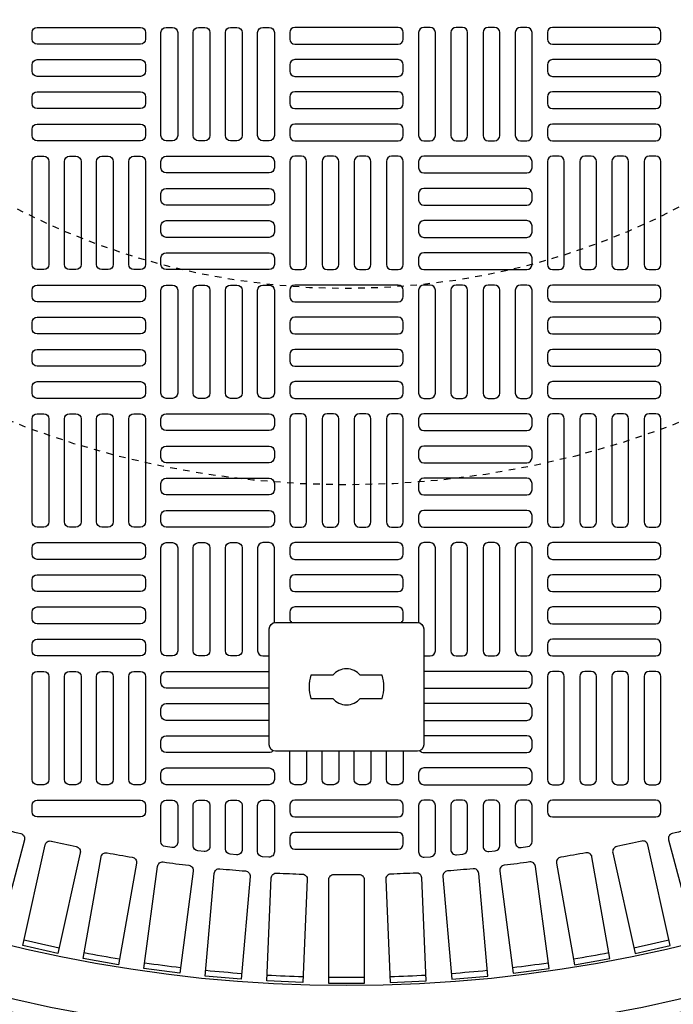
# Model space of a CAD drawing. Extents: x -169 to 6736, y -208 to 3022.
# Tile 598 of 656: x 5957 to 5967, y 1295 to 1310. Entities that reach past the tile are written whole.
import ezdxf

# ---------------------------------------------------------------- set-up
doc = ezdxf.new("R2010")
doc.units = 0
doc.header["$MEASUREMENT"] = 0
doc.linetypes.add('HIDDEN2', pattern=[0.28125, 0.1875, -0.09375])
doc.layers.get('DEFPOINTS').update_dxf_attribs({"linetype": 'CONTINUOUS'})
for name, color, linetype in [('TANK-MANHOLE-COVER-40', 2, 'CONTINUOUS'), ('TANK-MANHOLE-COVER-HATCH-40', 252, 'CONTINUOUS'), ('TANK-SLOPE', 3, 'CONTINUOUS')]:
    doc.layers.add(name, color=color, linetype=linetype)

msp = doc.modelspace()

# ---------------------------------------------------------------- linework, layer by layer
at = {"layer": 'DEFPOINTS', "color": 8, "linetype": 'HIDDEN2', "ltscale": 0.125}
msp.add_circle((5962.39028, 1317.01839), 14, dxfattribs=at)
msp.add_circle((5962.39028, 1317.01839), 14, dxfattribs=at)
at = {"layer": 'DEFPOINTS', "color": 8, "linetype": 'HIDDEN2', "ltscale": 0.5}
msp.add_circle((5962.39028, 1317.01839), 11, dxfattribs=at)
msp.add_circle((5962.39028, 1317.01839), 11, dxfattribs=at)
at = {"layer": 'TANK-MANHOLE-COVER-40', "color": 2, "linetype": 'Continuous', "flags": 128}
for points in [[(5961.30837, 1298.94753, -0.41421356), (5961.20994, 1299.04595), (5961.20994, 1300.8176, -0.41421356), (5961.30837, 1300.91603), (5963.47372, 1300.91603, -0.41421356), (5963.57215, 1300.8176), (5963.57215, 1299.04595, -0.41421356), (5963.47372, 1298.94753)], [(5962.17995, 1299.75461, 0.4662524), (5962.60214, 1299.75461), (5962.93372, 1299.75461, 0.15910028), (5962.93372, 1300.10894), (5962.60214, 1300.10894, 0.4662524), (5962.17995, 1300.10894), (5961.84837, 1300.10894, 0.15910028), (5961.84837, 1299.75461)]]:
    msp.add_lwpolyline(points, format="xyb", close=True, dxfattribs=at)
at = {"layer": 'TANK-MANHOLE-COVER-40', "color": 4, "linetype": 'Continuous'}
msp.add_circle((5962.39105, 1317.01839), 22.63902, dxfattribs=at)
at = {"layer": 'TANK-MANHOLE-COVER-40', "color": 1, "linetype": 'Continuous'}
msp.add_circle((5962.39105, 1317.01839), 22.44094, dxfattribs=at)
at = {"layer": 'TANK-MANHOLE-COVER-40', "color": 2, "linetype": 'Continuous'}
msp.add_circle((5962.39105, 1317.01839), 21.65354, dxfattribs=at)
at = {"layer": 'TANK-MANHOLE-COVER-HATCH-40', "linetype": 'Continuous', "flags": 128}
for points in [[(5959.32018, 1309.83335, -0.41421356), (5959.24144, 1309.75461), (5957.66664, 1309.75461, -0.41421356), (5957.5879, 1309.83335), (5957.5879, 1309.93178, -0.41421356), (5957.66664, 1310.01052), (5959.24144, 1310.01052, -0.41421356), (5959.32018, 1309.93178)], [(5959.73357, 1310.01052, -0.41421356), (5959.81231, 1309.93178), (5959.81231, 1308.35697, -0.41421356), (5959.73357, 1308.27823), (5959.63514, 1308.27823, -0.41421356), (5959.5564, 1308.35697), (5959.5564, 1309.93178, -0.41421356), (5959.63514, 1310.01052)], [(5960.22569, 1310.01052, -0.41421356), (5960.30443, 1309.93178), (5960.30443, 1308.35697, -0.41421356), (5960.22569, 1308.27823), (5960.12727, 1308.27823, -0.41421356), (5960.04853, 1308.35697), (5960.04853, 1309.93178, -0.41421356), (5960.12727, 1310.01052)], [(5960.71782, 1310.01052, -0.41421356), (5960.79656, 1309.93178), (5960.79656, 1308.35697, -0.41421356), (5960.71782, 1308.27823), (5960.61939, 1308.27823, -0.41421356), (5960.54065, 1308.35697), (5960.54065, 1309.93178, -0.41421356), (5960.61939, 1310.01052)], [(5961.20994, 1310.01052, -0.41421356), (5961.28868, 1309.93178), (5961.28868, 1308.35697, -0.41421356), (5961.20994, 1308.27823), (5961.11152, 1308.27823, -0.41421356), (5961.03278, 1308.35697), (5961.03278, 1309.93178, -0.41421356), (5961.11152, 1310.01052)], [(5961.5249, 1309.83335, 0.41421356), (5961.60364, 1309.75461), (5963.17845, 1309.75461, 0.41421356), (5963.25719, 1309.83335), (5963.25719, 1309.93178, 0.41421356), (5963.17845, 1310.01052), (5961.60364, 1310.01052, 0.41421356), (5961.5249, 1309.93178)], [(5963.57215, 1310.01052, 0.41421356), (5963.49341, 1309.93178), (5963.49341, 1308.35697, 0.41421356), (5963.57215, 1308.27823), (5963.67057, 1308.27823, 0.41421356), (5963.74931, 1308.35697), (5963.74931, 1309.93178, 0.41421356), (5963.67057, 1310.01052)], [(5964.06427, 1310.01052, 0.41421356), (5963.98553, 1309.93178), (5963.98553, 1308.35697, 0.41421356), (5964.06427, 1308.27823), (5964.1627, 1308.27823, 0.41421356), (5964.24144, 1308.35697), (5964.24144, 1309.93178, 0.41421356), (5964.1627, 1310.01052)], [(5964.5564, 1310.01052, 0.41421356), (5964.47766, 1309.93178), (5964.47766, 1308.35697, 0.41421356), (5964.5564, 1308.27823), (5964.65482, 1308.27823, 0.41421356), (5964.73357, 1308.35697), (5964.73357, 1309.93178, 0.41421356), (5964.65482, 1310.01052)], [(5965.04853, 1310.01052, 0.41421356), (5964.96979, 1309.93178), (5964.96979, 1308.35697, 0.41421356), (5965.04853, 1308.27823), (5965.14695, 1308.27823, 0.41421356), (5965.22569, 1308.35697), (5965.22569, 1309.93178, 0.41421356), (5965.14695, 1310.01052)], [(5965.46191, 1309.83335, 0.41421356), (5965.54065, 1309.75461), (5967.11545, 1309.75461, 0.41421356), (5967.19419, 1309.83335), (5967.19419, 1309.93178, 0.41421356), (5967.11545, 1310.01052), (5965.54065, 1310.01052, 0.41421356), (5965.46191, 1309.93178)], [(5959.32018, 1309.34123, -0.41421356), (5959.24144, 1309.26249), (5957.66664, 1309.26249, -0.41421356), (5957.5879, 1309.34123), (5957.5879, 1309.43965, -0.41421356), (5957.66664, 1309.51839), (5959.24144, 1309.51839, -0.41421356), (5959.32018, 1309.43965)], [(5961.5249, 1309.34123, 0.41421356), (5961.60364, 1309.26249), (5963.17845, 1309.26249, 0.41421356), (5963.25719, 1309.34123), (5963.25719, 1309.43965, 0.41421356), (5963.17845, 1309.51839), (5961.60364, 1309.51839, 0.41421356), (5961.5249, 1309.43965)], [(5965.46191, 1309.34123, 0.41421356), (5965.54065, 1309.26249), (5967.11545, 1309.26249, 0.41421356), (5967.19419, 1309.34123), (5967.19419, 1309.43965, 0.41421356), (5967.11545, 1309.51839), (5965.54065, 1309.51839, 0.41421356), (5965.46191, 1309.43965)], [(5959.32018, 1308.8491, -0.41421356), (5959.24144, 1308.77036), (5957.66664, 1308.77036, -0.41421356), (5957.5879, 1308.8491), (5957.5879, 1308.94753, -0.41421356), (5957.66664, 1309.02627), (5959.24144, 1309.02627, -0.41421356), (5959.32018, 1308.94753)], [(5961.5249, 1308.8491, 0.41421356), (5961.60364, 1308.77036), (5963.17845, 1308.77036, 0.41421356), (5963.25719, 1308.8491), (5963.25719, 1308.94753, 0.41421356), (5963.17845, 1309.02627), (5961.60364, 1309.02627, 0.41421356), (5961.5249, 1308.94753)], [(5965.46191, 1308.8491, 0.41421356), (5965.54065, 1308.77036), (5967.11545, 1308.77036, 0.41421356), (5967.19419, 1308.8491), (5967.19419, 1308.94753, 0.41421356), (5967.11545, 1309.02627), (5965.54065, 1309.02627, 0.41421356), (5965.46191, 1308.94753)], [(5959.32018, 1308.35697, -0.41421356), (5959.24144, 1308.27823), (5957.66664, 1308.27823, -0.41421356), (5957.5879, 1308.35697), (5957.5879, 1308.4554, -0.41421356), (5957.66664, 1308.53414), (5959.24144, 1308.53414, -0.41421356), (5959.32018, 1308.4554)], [(5961.5249, 1308.35697, 0.41421356), (5961.60364, 1308.27823), (5963.17845, 1308.27823, 0.41421356), (5963.25719, 1308.35697), (5963.25719, 1308.4554, 0.41421356), (5963.17845, 1308.53414), (5961.60364, 1308.53414, 0.41421356), (5961.5249, 1308.4554)], [(5965.46191, 1308.35697, 0.41421356), (5965.54065, 1308.27823), (5967.11545, 1308.27823, 0.41421356), (5967.19419, 1308.35697), (5967.19419, 1308.4554, 0.41421356), (5967.11545, 1308.53414), (5965.54065, 1308.53414, 0.41421356), (5965.46191, 1308.4554)], [(5957.76506, 1308.04201, -0.41421356), (5957.8438, 1307.96327), (5957.8438, 1306.38847, -0.41421356), (5957.76506, 1306.30973), (5957.66664, 1306.30973, -0.41421356), (5957.5879, 1306.38847), (5957.5879, 1307.96327, -0.41421356), (5957.66664, 1308.04201)], [(5958.25719, 1308.04201, -0.41421356), (5958.33593, 1307.96327), (5958.33593, 1306.38847, -0.41421356), (5958.25719, 1306.30973), (5958.15876, 1306.30973, -0.41421356), (5958.08002, 1306.38847), (5958.08002, 1307.96327, -0.41421356), (5958.15876, 1308.04201)], [(5958.74931, 1308.04201, -0.41421356), (5958.82805, 1307.96327), (5958.82805, 1306.38847, -0.41421356), (5958.74931, 1306.30973), (5958.65089, 1306.30973, -0.41421356), (5958.57215, 1306.38847), (5958.57215, 1307.96327, -0.41421356), (5958.65089, 1308.04201)], [(5959.24144, 1308.04201, -0.41421356), (5959.32018, 1307.96327), (5959.32018, 1306.38847, -0.41421356), (5959.24144, 1306.30973), (5959.14301, 1306.30973, -0.41421356), (5959.06427, 1306.38847), (5959.06427, 1307.96327, -0.41421356), (5959.14301, 1308.04201)], [(5959.5564, 1307.96327, -0.41421356), (5959.63514, 1308.04201), (5961.20994, 1308.04201, -0.41421356), (5961.28868, 1307.96327), (5961.28868, 1307.86485, -0.41421356), (5961.20994, 1307.78611), (5959.63514, 1307.78611, -0.41421356), (5959.5564, 1307.86485)], [(5961.60364, 1308.04201, 0.41421356), (5961.5249, 1307.96327), (5961.5249, 1306.38847, 0.41421356), (5961.60364, 1306.30973), (5961.70207, 1306.30973, 0.41421356), (5961.78081, 1306.38847), (5961.78081, 1307.96327, 0.41421356), (5961.70207, 1308.04201)], [(5962.09577, 1308.04201, 0.41421356), (5962.01703, 1307.96327), (5962.01703, 1306.38847, 0.41421356), (5962.09577, 1306.30973), (5962.19419, 1306.30973, 0.41421356), (5962.27294, 1306.38847), (5962.27294, 1307.96327, 0.41421356), (5962.19419, 1308.04201)], [(5962.5879, 1308.04201, 0.41421356), (5962.50916, 1307.96327), (5962.50916, 1306.38847, 0.41421356), (5962.5879, 1306.30973), (5962.68632, 1306.30973, 0.41421356), (5962.76506, 1306.38847), (5962.76506, 1307.96327, 0.41421356), (5962.68632, 1308.04201)], [(5963.08002, 1308.04201, 0.41421356), (5963.00128, 1307.96327), (5963.00128, 1306.38847, 0.41421356), (5963.08002, 1306.30973), (5963.17845, 1306.30973, 0.41421356), (5963.25719, 1306.38847), (5963.25719, 1307.96327, 0.41421356), (5963.17845, 1308.04201)], [(5965.22569, 1307.96327, 0.41421356), (5965.14695, 1308.04201), (5963.57215, 1308.04201, 0.41421356), (5963.49341, 1307.96327), (5963.49341, 1307.86485, 0.41421356), (5963.57215, 1307.78611), (5965.14695, 1307.78611, 0.41421356), (5965.22569, 1307.86485)], [(5965.54065, 1308.04201, 0.41421356), (5965.46191, 1307.96327), (5965.46191, 1306.38847, 0.41421356), (5965.54065, 1306.30973), (5965.63908, 1306.30973, 0.41421356), (5965.71782, 1306.38847), (5965.71782, 1307.96327, 0.41421356), (5965.63908, 1308.04201)], [(5966.03278, 1308.04201, 0.41421356), (5965.95404, 1307.96327), (5965.95404, 1306.38847, 0.41421356), (5966.03278, 1306.30973), (5966.1312, 1306.30973, 0.41421356), (5966.20994, 1306.38847), (5966.20994, 1307.96327, 0.41421356), (5966.1312, 1308.04201)], [(5966.5249, 1308.04201, 0.41421356), (5966.44616, 1307.96327), (5966.44616, 1306.38847, 0.41421356), (5966.5249, 1306.30973), (5966.62333, 1306.30973, 0.41421356), (5966.70207, 1306.38847), (5966.70207, 1307.96327, 0.41421356), (5966.62333, 1308.04201)], [(5967.01703, 1308.04201, 0.41421356), (5966.93829, 1307.96327), (5966.93829, 1306.38847, 0.41421356), (5967.01703, 1306.30973), (5967.11545, 1306.30973, 0.41421356), (5967.19419, 1306.38847), (5967.19419, 1307.96327, 0.41421356), (5967.11545, 1308.04201)], [(5959.5564, 1307.47115, -0.41421356), (5959.63514, 1307.54989), (5961.20994, 1307.54989, -0.41421356), (5961.28868, 1307.47115), (5961.28868, 1307.37272, -0.41421356), (5961.20994, 1307.29398), (5959.63514, 1307.29398, -0.41421356), (5959.5564, 1307.37272)], [(5965.22569, 1307.47115, 0.41421356), (5965.14695, 1307.54989), (5963.57215, 1307.54989, 0.41421356), (5963.49341, 1307.47115), (5963.49341, 1307.37272, 0.41421356), (5963.57215, 1307.29398), (5965.14695, 1307.29398, 0.41421356), (5965.22569, 1307.37272)], [(5959.5564, 1306.97902, -0.41421356), (5959.63514, 1307.05776), (5961.20994, 1307.05776, -0.41421356), (5961.28868, 1306.97902), (5961.28868, 1306.8806, -0.41421356), (5961.20994, 1306.80186), (5959.63514, 1306.80186, -0.41421356), (5959.5564, 1306.8806)], [(5965.22569, 1306.97902, 0.41421356), (5965.14695, 1307.05776), (5963.57215, 1307.05776, 0.41421356), (5963.49341, 1306.97902), (5963.49341, 1306.8806, 0.41421356), (5963.57215, 1306.80186), (5965.14695, 1306.80186, 0.41421356), (5965.22569, 1306.8806)], [(5959.5564, 1306.4869, -0.41421356), (5959.63514, 1306.56564), (5961.20994, 1306.56564, -0.41421356), (5961.28868, 1306.4869), (5961.28868, 1306.38847, -0.41421356), (5961.20994, 1306.30973), (5959.63514, 1306.30973, -0.41421356), (5959.5564, 1306.38847)], [(5965.22569, 1306.4869, 0.41421356), (5965.14695, 1306.56564), (5963.57215, 1306.56564, 0.41421356), (5963.49341, 1306.4869), (5963.49341, 1306.38847, 0.41421356), (5963.57215, 1306.30973), (5965.14695, 1306.30973, 0.41421356), (5965.22569, 1306.38847)], [(5959.32018, 1305.89634, -0.41421356), (5959.24144, 1305.8176), (5957.66664, 1305.8176, -0.41421356), (5957.5879, 1305.89634), (5957.5879, 1305.99477, -0.41421356), (5957.66664, 1306.07351), (5959.24144, 1306.07351, -0.41421356), (5959.32018, 1305.99477)], [(5959.73357, 1306.07351, -0.41421356), (5959.81231, 1305.99477), (5959.81231, 1304.41997, -0.41421356), (5959.73357, 1304.34123), (5959.63514, 1304.34123, -0.41421356), (5959.5564, 1304.41997), (5959.5564, 1305.99477, -0.41421356), (5959.63514, 1306.07351)], [(5960.22569, 1306.07351, -0.41421356), (5960.30443, 1305.99477), (5960.30443, 1304.41997, -0.41421356), (5960.22569, 1304.34123), (5960.12727, 1304.34123, -0.41421356), (5960.04853, 1304.41997), (5960.04853, 1305.99477, -0.41421356), (5960.12727, 1306.07351)], [(5960.71782, 1306.07351, -0.41421356), (5960.79656, 1305.99477), (5960.79656, 1304.41997, -0.41421356), (5960.71782, 1304.34123), (5960.61939, 1304.34123, -0.41421356), (5960.54065, 1304.41997), (5960.54065, 1305.99477, -0.41421356), (5960.61939, 1306.07351)], [(5961.20994, 1306.07351, -0.41421356), (5961.28868, 1305.99477), (5961.28868, 1304.41997, -0.41421356), (5961.20994, 1304.34123), (5961.11152, 1304.34123, -0.41421356), (5961.03278, 1304.41997), (5961.03278, 1305.99477, -0.41421356), (5961.11152, 1306.07351)], [(5961.5249, 1305.89634, 0.41421356), (5961.60364, 1305.8176), (5963.17845, 1305.8176, 0.41421356), (5963.25719, 1305.89634), (5963.25719, 1305.99477, 0.41421356), (5963.17845, 1306.07351), (5961.60364, 1306.07351, 0.41421356), (5961.5249, 1305.99477)], [(5963.57215, 1306.07351, 0.41421356), (5963.49341, 1305.99477), (5963.49341, 1304.41997, 0.41421356), (5963.57215, 1304.34123), (5963.67057, 1304.34123, 0.41421356), (5963.74931, 1304.41997), (5963.74931, 1305.99477, 0.41421356), (5963.67057, 1306.07351)], [(5964.06427, 1306.07351, 0.41421356), (5963.98553, 1305.99477), (5963.98553, 1304.41997, 0.41421356), (5964.06427, 1304.34123), (5964.1627, 1304.34123, 0.41421356), (5964.24144, 1304.41997), (5964.24144, 1305.99477, 0.41421356), (5964.1627, 1306.07351)], [(5964.5564, 1306.07351, 0.41421356), (5964.47766, 1305.99477), (5964.47766, 1304.41997, 0.41421356), (5964.5564, 1304.34123), (5964.65482, 1304.34123, 0.41421356), (5964.73357, 1304.41997), (5964.73357, 1305.99477, 0.41421356), (5964.65482, 1306.07351)], [(5965.04853, 1306.07351, 0.41421356), (5964.96979, 1305.99477), (5964.96979, 1304.41997, 0.41421356), (5965.04853, 1304.34123), (5965.14695, 1304.34123, 0.41421356), (5965.22569, 1304.41997), (5965.22569, 1305.99477, 0.41421356), (5965.14695, 1306.07351)], [(5965.46191, 1305.89634, 0.41421356), (5965.54065, 1305.8176), (5967.11545, 1305.8176, 0.41421356), (5967.19419, 1305.89634), (5967.19419, 1305.99477, 0.41421356), (5967.11545, 1306.07351), (5965.54065, 1306.07351, 0.41421356), (5965.46191, 1305.99477)], [(5959.32018, 1305.40422, -0.41421356), (5959.24144, 1305.32548), (5957.66664, 1305.32548, -0.41421356), (5957.5879, 1305.40422), (5957.5879, 1305.50264, -0.41421356), (5957.66664, 1305.58138), (5959.24144, 1305.58138, -0.41421356), (5959.32018, 1305.50264)], [(5961.5249, 1305.40422, 0.41421356), (5961.60364, 1305.32548), (5963.17845, 1305.32548, 0.41421356), (5963.25719, 1305.40422), (5963.25719, 1305.50264, 0.41421356), (5963.17845, 1305.58138), (5961.60364, 1305.58138, 0.41421356), (5961.5249, 1305.50264)], [(5965.46191, 1305.40422, 0.41421356), (5965.54065, 1305.32548), (5967.11545, 1305.32548, 0.41421356), (5967.19419, 1305.40422), (5967.19419, 1305.50264, 0.41421356), (5967.11545, 1305.58138), (5965.54065, 1305.58138, 0.41421356), (5965.46191, 1305.50264)], [(5959.32018, 1304.91209, -0.41421356), (5959.24144, 1304.83335), (5957.66664, 1304.83335, -0.41421356), (5957.5879, 1304.91209), (5957.5879, 1305.01052, -0.41421356), (5957.66664, 1305.08926), (5959.24144, 1305.08926, -0.41421356), (5959.32018, 1305.01052)], [(5961.5249, 1304.91209, 0.41421356), (5961.60364, 1304.83335), (5963.17845, 1304.83335, 0.41421356), (5963.25719, 1304.91209), (5963.25719, 1305.01052, 0.41421356), (5963.17845, 1305.08926), (5961.60364, 1305.08926, 0.41421356), (5961.5249, 1305.01052)], [(5965.46191, 1304.91209, 0.41421356), (5965.54065, 1304.83335), (5967.11545, 1304.83335, 0.41421356), (5967.19419, 1304.91209), (5967.19419, 1305.01052, 0.41421356), (5967.11545, 1305.08926), (5965.54065, 1305.08926, 0.41421356), (5965.46191, 1305.01052)], [(5959.32018, 1304.41997, -0.41421356), (5959.24144, 1304.34123), (5957.66664, 1304.34123, -0.41421356), (5957.5879, 1304.41997), (5957.5879, 1304.51839, -0.41421356), (5957.66664, 1304.59713), (5959.24144, 1304.59713, -0.41421356), (5959.32018, 1304.51839)], [(5961.5249, 1304.41997, 0.41421356), (5961.60364, 1304.34123), (5963.17845, 1304.34123, 0.41421356), (5963.25719, 1304.41997), (5963.25719, 1304.51839, 0.41421356), (5963.17845, 1304.59713), (5961.60364, 1304.59713, 0.41421356), (5961.5249, 1304.51839)], [(5965.46191, 1304.41997, 0.41421356), (5965.54065, 1304.34123), (5967.11545, 1304.34123, 0.41421356), (5967.19419, 1304.41997), (5967.19419, 1304.51839, 0.41421356), (5967.11545, 1304.59713), (5965.54065, 1304.59713, 0.41421356), (5965.46191, 1304.51839)], [(5957.76506, 1304.10501, -0.41421356), (5957.8438, 1304.02627), (5957.8438, 1302.45146, -0.41421356), (5957.76506, 1302.37272), (5957.66664, 1302.37272, -0.41421356), (5957.5879, 1302.45146), (5957.5879, 1304.02627, -0.41421356), (5957.66664, 1304.10501)], [(5958.25719, 1304.10501, -0.41421356), (5958.33593, 1304.02627), (5958.33593, 1302.45146, -0.41421356), (5958.25719, 1302.37272), (5958.15876, 1302.37272, -0.41421356), (5958.08002, 1302.45146), (5958.08002, 1304.02627, -0.41421356), (5958.15876, 1304.10501)], [(5958.74931, 1304.10501, -0.41421356), (5958.82805, 1304.02627), (5958.82805, 1302.45146, -0.41421356), (5958.74931, 1302.37272), (5958.65089, 1302.37272, -0.41421356), (5958.57215, 1302.45146), (5958.57215, 1304.02627, -0.41421356), (5958.65089, 1304.10501)], [(5959.24144, 1304.10501, -0.41421356), (5959.32018, 1304.02627), (5959.32018, 1302.45146, -0.41421356), (5959.24144, 1302.37272), (5959.14301, 1302.37272, -0.41421356), (5959.06427, 1302.45146), (5959.06427, 1304.02627, -0.41421356), (5959.14301, 1304.10501)], [(5959.5564, 1304.02627, -0.41421356), (5959.63514, 1304.10501), (5961.20994, 1304.10501, -0.41421356), (5961.28868, 1304.02627), (5961.28868, 1303.92784, -0.41421356), (5961.20994, 1303.8491), (5959.63514, 1303.8491, -0.41421356), (5959.5564, 1303.92784)], [(5961.60364, 1304.10501, 0.41421356), (5961.5249, 1304.02627), (5961.5249, 1302.45146, 0.41421356), (5961.60364, 1302.37272), (5961.70207, 1302.37272, 0.41421356), (5961.78081, 1302.45146), (5961.78081, 1304.02627, 0.41421356), (5961.70207, 1304.10501)], [(5962.09577, 1304.10501, 0.41421356), (5962.01703, 1304.02627), (5962.01703, 1302.45146, 0.41421356), (5962.09577, 1302.37272), (5962.19419, 1302.37272, 0.41421356), (5962.27294, 1302.45146), (5962.27294, 1304.02627, 0.41421356), (5962.19419, 1304.10501)], [(5962.5879, 1304.10501, 0.41421356), (5962.50916, 1304.02627), (5962.50916, 1302.45146, 0.41421356), (5962.5879, 1302.37272), (5962.68632, 1302.37272, 0.41421356), (5962.76506, 1302.45146), (5962.76506, 1304.02627, 0.41421356), (5962.68632, 1304.10501)], [(5963.08002, 1304.10501, 0.41421356), (5963.00128, 1304.02627), (5963.00128, 1302.45146, 0.41421356), (5963.08002, 1302.37272), (5963.17845, 1302.37272, 0.41421356), (5963.25719, 1302.45146), (5963.25719, 1304.02627, 0.41421356), (5963.17845, 1304.10501)], [(5965.22569, 1304.02627, 0.41421356), (5965.14695, 1304.10501), (5963.57215, 1304.10501, 0.41421356), (5963.49341, 1304.02627), (5963.49341, 1303.92784, 0.41421356), (5963.57215, 1303.8491), (5965.14695, 1303.8491, 0.41421356), (5965.22569, 1303.92784)], [(5965.54065, 1304.10501, 0.41421356), (5965.46191, 1304.02627), (5965.46191, 1302.45146, 0.41421356), (5965.54065, 1302.37272), (5965.63908, 1302.37272, 0.41421356), (5965.71782, 1302.45146), (5965.71782, 1304.02627, 0.41421356), (5965.63908, 1304.10501)], [(5966.03278, 1304.10501, 0.41421356), (5965.95404, 1304.02627), (5965.95404, 1302.45146, 0.41421356), (5966.03278, 1302.37272), (5966.1312, 1302.37272, 0.41421356), (5966.20994, 1302.45146), (5966.20994, 1304.02627, 0.41421356), (5966.1312, 1304.10501)], [(5966.5249, 1304.10501, 0.41421356), (5966.44616, 1304.02627), (5966.44616, 1302.45146, 0.41421356), (5966.5249, 1302.37272), (5966.62333, 1302.37272, 0.41421356), (5966.70207, 1302.45146), (5966.70207, 1304.02627, 0.41421356), (5966.62333, 1304.10501)], [(5967.01703, 1304.10501, 0.41421356), (5966.93829, 1304.02627), (5966.93829, 1302.45146, 0.41421356), (5967.01703, 1302.37272), (5967.11545, 1302.37272, 0.41421356), (5967.19419, 1302.45146), (5967.19419, 1304.02627, 0.41421356), (5967.11545, 1304.10501)], [(5959.5564, 1303.53414, -0.41421356), (5959.63514, 1303.61288), (5961.20994, 1303.61288, -0.41421356), (5961.28868, 1303.53414), (5961.28868, 1303.43571, -0.41421356), (5961.20994, 1303.35697), (5959.63514, 1303.35697, -0.41421356), (5959.5564, 1303.43571)], [(5965.22569, 1303.53414, 0.41421356), (5965.14695, 1303.61288), (5963.57215, 1303.61288, 0.41421356), (5963.49341, 1303.53414), (5963.49341, 1303.43571, 0.41421356), (5963.57215, 1303.35697), (5965.14695, 1303.35697, 0.41421356), (5965.22569, 1303.43571)], [(5959.5564, 1303.04201, -0.41421356), (5959.63514, 1303.12075), (5961.20994, 1303.12075, -0.41421356), (5961.28868, 1303.04201), (5961.28868, 1302.94359, -0.41421356), (5961.20994, 1302.86485), (5959.63514, 1302.86485, -0.41421356), (5959.5564, 1302.94359)], [(5965.22569, 1303.04201, 0.41421356), (5965.14695, 1303.12075), (5963.57215, 1303.12075, 0.41421356), (5963.49341, 1303.04201), (5963.49341, 1302.94359, 0.41421356), (5963.57215, 1302.86485), (5965.14695, 1302.86485, 0.41421356), (5965.22569, 1302.94359)], [(5959.5564, 1302.54989, -0.41421356), (5959.63514, 1302.62863), (5961.20994, 1302.62863, -0.41421356), (5961.28868, 1302.54989), (5961.28868, 1302.45146, -0.41421356), (5961.20994, 1302.37272), (5959.63514, 1302.37272, -0.41421356), (5959.5564, 1302.45146)], [(5965.22569, 1302.54989, 0.41421356), (5965.14695, 1302.62863), (5963.57215, 1302.62863, 0.41421356), (5963.49341, 1302.54989), (5963.49341, 1302.45146, 0.41421356), (5963.57215, 1302.37272), (5965.14695, 1302.37272, 0.41421356), (5965.22569, 1302.45146)], [(5959.32018, 1301.95934, -0.41421356), (5959.24144, 1301.8806), (5957.66664, 1301.8806, -0.41421356), (5957.5879, 1301.95934), (5957.5879, 1302.05776, -0.41421356), (5957.66664, 1302.1365), (5959.24144, 1302.1365, -0.41421356), (5959.32018, 1302.05776)], [(5959.73357, 1302.1365, -0.41421356), (5959.81231, 1302.05776), (5959.81231, 1300.48296, -0.41421356), (5959.73357, 1300.40422), (5959.63514, 1300.40422, -0.41421356), (5959.5564, 1300.48296), (5959.5564, 1302.05776, -0.41421356), (5959.63514, 1302.1365)], [(5960.22569, 1302.1365, -0.41421356), (5960.30443, 1302.05776), (5960.30443, 1300.48296, -0.41421356), (5960.22569, 1300.40422), (5960.12727, 1300.40422, -0.41421356), (5960.04853, 1300.48296), (5960.04853, 1302.05776, -0.41421356), (5960.12727, 1302.1365)], [(5960.71782, 1302.1365, -0.41421356), (5960.79656, 1302.05776), (5960.79656, 1300.48296, -0.41421356), (5960.71782, 1300.40422), (5960.61939, 1300.40422, -0.41421356), (5960.54065, 1300.48296), (5960.54065, 1302.05776, -0.41421356), (5960.61939, 1302.1365)], [(5964.06427, 1302.1365, 0.41421356), (5963.98553, 1302.05776), (5963.98553, 1300.48296, 0.41421356), (5964.06427, 1300.40422), (5964.1627, 1300.40422, 0.41421356), (5964.24144, 1300.48296), (5964.24144, 1302.05776, 0.41421356), (5964.1627, 1302.1365)], [(5964.5564, 1302.1365, 0.41421356), (5964.47766, 1302.05776), (5964.47766, 1300.48296, 0.41421356), (5964.5564, 1300.40422), (5964.65482, 1300.40422, 0.41421356), (5964.73357, 1300.48296), (5964.73357, 1302.05776, 0.41421356), (5964.65482, 1302.1365)], [(5965.04853, 1302.1365, 0.41421356), (5964.96979, 1302.05776), (5964.96979, 1300.48296, 0.41421356), (5965.04853, 1300.40422), (5965.14695, 1300.40422, 0.41421356), (5965.22569, 1300.48296), (5965.22569, 1302.05776, 0.41421356), (5965.14695, 1302.1365)], [(5965.46191, 1301.95934, 0.41421356), (5965.54065, 1301.8806), (5967.11545, 1301.8806, 0.41421356), (5967.19419, 1301.95934), (5967.19419, 1302.05776, 0.41421356), (5967.11545, 1302.1365), (5965.54065, 1302.1365, 0.41421356), (5965.46191, 1302.05776)], [(5959.32018, 1301.46721, -0.41421356), (5959.24144, 1301.38847), (5957.66664, 1301.38847, -0.41421356), (5957.5879, 1301.46721), (5957.5879, 1301.56564, -0.41421356), (5957.66664, 1301.64438), (5959.24144, 1301.64438, -0.41421356), (5959.32018, 1301.56564)], [(5965.46191, 1301.46721, 0.41421356), (5965.54065, 1301.38847), (5967.11545, 1301.38847, 0.41421356), (5967.19419, 1301.46721), (5967.19419, 1301.56564, 0.41421356), (5967.11545, 1301.64438), (5965.54065, 1301.64438, 0.41421356), (5965.46191, 1301.56564)], [(5959.32018, 1300.97508, -0.41421356), (5959.24144, 1300.89634), (5957.66664, 1300.89634, -0.41421356), (5957.5879, 1300.97508), (5957.5879, 1301.07351, -0.41421356), (5957.66664, 1301.15225), (5959.24144, 1301.15225, -0.41421356), (5959.32018, 1301.07351)], [(5965.46191, 1300.97508, 0.41421356), (5965.54065, 1300.89634), (5967.11545, 1300.89634, 0.41421356), (5967.19419, 1300.97508), (5967.19419, 1301.07351, 0.41421356), (5967.11545, 1301.15225), (5965.54065, 1301.15225, 0.41421356), (5965.46191, 1301.07351)], [(5959.32018, 1300.48296, -0.41421356), (5959.24144, 1300.40422), (5957.66664, 1300.40422, -0.41421356), (5957.5879, 1300.48296), (5957.5879, 1300.58138, -0.41421356), (5957.66664, 1300.66012), (5959.24144, 1300.66012, -0.41421356), (5959.32018, 1300.58138)], [(5965.46191, 1300.48296, 0.41421356), (5965.54065, 1300.40422), (5967.11545, 1300.40422, 0.41421356), (5967.19419, 1300.48296), (5967.19419, 1300.58138, 0.41421356), (5967.11545, 1300.66012), (5965.54065, 1300.66012, 0.41421356), (5965.46191, 1300.58138)], [(5957.76506, 1300.168, -0.41421356), (5957.8438, 1300.08926), (5957.8438, 1298.51445, -0.41421356), (5957.76506, 1298.43571), (5957.66664, 1298.43571, -0.41421356), (5957.5879, 1298.51445), (5957.5879, 1300.08926, -0.41421356), (5957.66664, 1300.168)], [(5958.25719, 1300.168, -0.41421356), (5958.33593, 1300.08926), (5958.33593, 1298.51445, -0.41421356), (5958.25719, 1298.43571), (5958.15876, 1298.43571, -0.41421356), (5958.08002, 1298.51445), (5958.08002, 1300.08926, -0.41421356), (5958.15876, 1300.168)], [(5958.74931, 1300.168, -0.41421356), (5958.82805, 1300.08926), (5958.82805, 1298.51445, -0.41421356), (5958.74931, 1298.43571), (5958.65089, 1298.43571, -0.41421356), (5958.57215, 1298.51445), (5958.57215, 1300.08926, -0.41421356), (5958.65089, 1300.168)], [(5959.24144, 1300.168, -0.41421356), (5959.32018, 1300.08926), (5959.32018, 1298.51445, -0.41421356), (5959.24144, 1298.43571), (5959.14301, 1298.43571, -0.41421356), (5959.06427, 1298.51445), (5959.06427, 1300.08926, -0.41421356), (5959.14301, 1300.168)], [(5965.54065, 1300.168, 0.41421356), (5965.46191, 1300.08926), (5965.46191, 1298.51445, 0.41421356), (5965.54065, 1298.43571), (5965.63908, 1298.43571, 0.41421356), (5965.71782, 1298.51445), (5965.71782, 1300.08926, 0.41421356), (5965.63908, 1300.168)], [(5966.03278, 1300.168, 0.41421356), (5965.95404, 1300.08926), (5965.95404, 1298.51445, 0.41421356), (5966.03278, 1298.43571), (5966.1312, 1298.43571, 0.41421356), (5966.20994, 1298.51445), (5966.20994, 1300.08926, 0.41421356), (5966.1312, 1300.168)], [(5966.5249, 1300.168, 0.41421356), (5966.44616, 1300.08926), (5966.44616, 1298.51445, 0.41421356), (5966.5249, 1298.43571), (5966.62333, 1298.43571, 0.41421356), (5966.70207, 1298.51445), (5966.70207, 1300.08926, 0.41421356), (5966.62333, 1300.168)], [(5967.01703, 1300.168, 0.41421356), (5966.93829, 1300.08926), (5966.93829, 1298.51445, 0.41421356), (5967.01703, 1298.43571), (5967.11545, 1298.43571, 0.41421356), (5967.19419, 1298.51445), (5967.19419, 1300.08926, 0.41421356), (5967.11545, 1300.168)], [(5959.5564, 1298.61288, -0.41421356), (5959.63514, 1298.69162), (5961.20994, 1298.69162, -0.41421356), (5961.28868, 1298.61288), (5961.28868, 1298.51445, -0.41421356), (5961.20994, 1298.43571), (5959.63514, 1298.43571, -0.41421356), (5959.5564, 1298.51445)], [(5965.22569, 1298.61288, 0.41421356), (5965.14695, 1298.69162), (5963.57215, 1298.69162, 0.41421356), (5963.49341, 1298.61288), (5963.49341, 1298.51445, 0.41421356), (5963.57215, 1298.43571), (5965.14695, 1298.43571, 0.41421356), (5965.22569, 1298.51445)]]:
    msp.add_lwpolyline(points, format="xyb", close=True, dxfattribs=at)
at = {"layer": 'TANK-MANHOLE-COVER-HATCH-40', "linetype": 'Continuous'}
for points in [[(5961.28868, 1300.91395), (5961.28868, 1302.05776), (5961.28868, 1302.05776, 0.41421356), (5961.20994, 1302.1365), (5961.11152, 1302.1365), (5961.11152, 1302.1365, 0.41421356), (5961.03278, 1302.05776), (5961.03278, 1300.48296), (5961.03278, 1300.48296, 0.41421356), (5961.11152, 1300.40422), (5961.20994, 1300.40422), (5961.20994, 1300.40422)], [(5963.57215, 1300.40422), (5963.57215, 1300.40422), (5963.67057, 1300.40422, 0.41421356), (5963.74931, 1300.48296), (5963.74931, 1300.48296), (5963.74931, 1302.05776, 0.41421356), (5963.67057, 1302.1365), (5963.67057, 1302.1365), (5963.57215, 1302.1365, 0.41421356), (5963.49341, 1302.05776), (5963.49341, 1302.05776), (5963.49341, 1300.91395)], [(5963.23053, 1300.91603, 0.21525044), (5963.25719, 1300.97508), (5963.25719, 1301.07351, 0.41421356), (5963.17845, 1301.15225), (5961.60364, 1301.15225, 0.41421356), (5961.5249, 1301.07351), (5961.5249, 1300.97508, 0.21525044), (5961.55156, 1300.91603)], [(5961.20994, 1299.91209), (5959.63514, 1299.91209, -0.41421356), (5959.5564, 1299.99083), (5959.5564, 1300.08926, -0.41421356), (5959.63514, 1300.168), (5961.20994, 1300.168)], [(5963.57215, 1299.91209), (5965.14695, 1299.91209, 0.41421356), (5965.22569, 1299.99083), (5965.22569, 1300.08926, 0.41421356), (5965.14695, 1300.168), (5963.57215, 1300.168)], [(5961.20994, 1299.41997), (5959.63514, 1299.41997, -0.41421356), (5959.5564, 1299.49871), (5959.5564, 1299.59713, -0.41421356), (5959.63514, 1299.67587), (5961.20994, 1299.67587)], [(5963.57215, 1299.41997), (5965.14695, 1299.41997, 0.41421356), (5965.22569, 1299.49871), (5965.22569, 1299.59713, 0.41421356), (5965.14695, 1299.67587), (5963.57215, 1299.67587)], [(5961.26976, 1298.95538, -0.21912867), (5961.20994, 1298.92784), (5959.63514, 1298.92784), (5959.63514, 1298.92784, -0.41421356), (5959.5564, 1299.00658), (5959.5564, 1299.10501), (5959.5564, 1299.10501, -0.41421356), (5959.63514, 1299.18375), (5961.20994, 1299.18375), (5961.20994, 1299.18375)], [(5963.51233, 1298.95538, 0.21912867), (5963.57215, 1298.92784), (5965.14695, 1298.92784), (5965.14695, 1298.92784, 0.41421356), (5965.22569, 1299.00658), (5965.22569, 1299.10501), (5965.22569, 1299.10501, 0.41421356), (5965.14695, 1299.18375), (5963.57215, 1299.18375), (5963.57215, 1299.18375)], [(5961.78081, 1298.94753), (5961.78081, 1298.51445, -0.41421356), (5961.70207, 1298.43571), (5961.60364, 1298.43571, -0.41421356), (5961.5249, 1298.51445), (5961.5249, 1298.94753)], [(5962.27294, 1298.94753), (5962.27294, 1298.51445, -0.41421356), (5962.19419, 1298.43571), (5962.09577, 1298.43571, -0.41421356), (5962.01703, 1298.51445), (5962.01703, 1298.94753)], [(5962.76506, 1298.94753), (5962.76506, 1298.51445, -0.41421356), (5962.68632, 1298.43571), (5962.5879, 1298.43571, -0.41421356), (5962.50916, 1298.51445), (5962.50916, 1298.94753)], [(5963.25719, 1298.94753), (5963.25719, 1298.51445, -0.41421356), (5963.17845, 1298.43571), (5963.08002, 1298.43571, -0.41421356), (5963.00128, 1298.51445), (5963.00128, 1298.94753)], [(5957.03571, 1297.78958, 0.00491171), (5957.4145, 1297.68809, -0.41709369), (5957.47092, 1297.59145), (5957.06309, 1296.06938), (5956.53069, 1296.21203), (5956.93852, 1297.73411, -0.41709369), (5957.03571, 1297.78958)], [(5967.74638, 1297.78958, -0.00491171), (5967.36759, 1297.68809, 0.41709369), (5967.31117, 1297.59145), (5967.719, 1296.06938), (5968.25141, 1296.21203), (5967.84357, 1297.73411, 0.41709369), (5967.74638, 1297.78958)], [(5957.87955, 1297.57429, 0.00491171), (5958.26241, 1297.48941, -0.41709369), (5958.323, 1297.39533), (5957.98194, 1295.85691), (5957.44382, 1295.97621), (5957.78488, 1297.51463, -0.41709369), (5957.87955, 1297.57429)], [(5966.90254, 1297.57429, -0.00491171), (5966.51968, 1297.48941, 0.41709369), (5966.45909, 1297.39533), (5966.80015, 1295.85691), (5967.33827, 1295.97621), (5966.99721, 1297.51463, 0.41709369), (5966.90254, 1297.57429)], [(5958.73199, 1297.39601, 0.00491171), (5959.11818, 1297.32791, -0.41709369), (5959.18282, 1297.23656), (5958.90919, 1295.68473), (5958.36638, 1295.78044), (5958.64001, 1297.33227, -0.41709369), (5958.73199, 1297.39601)], [(5966.0501, 1297.39601, -0.00491171), (5965.66391, 1297.32791, 0.41709369), (5965.59927, 1297.23656), (5965.8729, 1295.68473), (5966.41571, 1295.78044), (5966.14208, 1297.33227, 0.41709369), (5966.0501, 1297.39601)], [(5959.59139, 1297.25508, 0.00491171), (5959.98019, 1297.20389, -0.41709369), (5960.04874, 1297.11545), (5959.84306, 1295.55316), (5959.2966, 1295.6251), (5959.50228, 1297.18739, -0.41709369), (5959.59139, 1297.25508)], [(5965.1907, 1297.25508, -0.00491171), (5964.80191, 1297.20389, 0.41709369), (5964.73335, 1297.11545), (5964.93903, 1295.55316), (5965.48549, 1295.6251), (5965.27981, 1297.18739, 0.41709369), (5965.1907, 1297.25508)], [(5960.45611, 1297.15177, 0.00491171), (5960.84678, 1297.11759, -0.41709369), (5960.91913, 1297.03222), (5960.78179, 1295.46245), (5960.2327, 1295.51049), (5960.37004, 1297.08026, -0.41709369), (5960.45611, 1297.15177)], [(5961.32453, 1297.08627, 0.00491171), (5961.71631, 1297.06917, -0.41709369), (5961.79231, 1296.98704), (5961.72358, 1295.41277), (5961.17292, 1295.43681), (5961.24165, 1297.01108, -0.41709369), (5961.32453, 1297.08627)], [(5963.45756, 1297.08627, -0.00491171), (5963.06578, 1297.06917, 0.41709369), (5962.98978, 1296.98704), (5963.05851, 1295.41277), (5963.60917, 1295.43681), (5963.54044, 1297.01108, 0.41709369), (5963.45756, 1297.08627)], [(5964.32598, 1297.15177, -0.00491171), (5963.93531, 1297.11759, 0.41709369), (5963.86297, 1297.03222), (5964.0003, 1295.46245), (5964.54939, 1295.51049), (5964.41205, 1297.08026, 0.41709369), (5964.32598, 1297.15177)], [(5962.58712, 1297.05872, -0.00491171), (5962.19497, 1297.05872, 0.41709369), (5962.11545, 1296.97999), (5962.11545, 1295.40422), (5962.66664, 1295.40422), (5962.66664, 1296.97999, 0.41709369), (5962.58712, 1297.05872)]]:
    msp.add_lwpolyline(points, format="xyb", dxfattribs=at)
for points in [[(5961.5249, 1301.95934, 0.41421356), (5961.60364, 1301.8806), (5963.17845, 1301.8806, 0.41421356), (5963.25719, 1301.95934), (5963.25719, 1302.05776, 0.41421356), (5963.17845, 1302.1365), (5961.60364, 1302.1365, 0.41421356), (5961.5249, 1302.05776)], [(5961.5249, 1301.46721, 0.41421356), (5961.60364, 1301.38847), (5963.17845, 1301.38847, 0.41421356), (5963.25719, 1301.46721), (5963.25719, 1301.56564, 0.41421356), (5963.17845, 1301.64438), (5961.60364, 1301.64438, 0.41421356), (5961.5249, 1301.56564)], [(5959.32018, 1298.02233, -0.41421356), (5959.24144, 1297.94359), (5957.66664, 1297.94359, -0.41421356), (5957.5879, 1298.02233), (5957.5879, 1298.12075, -0.41421356), (5957.66664, 1298.19949), (5959.24144, 1298.19949, -0.41421356), (5959.32018, 1298.12075)], [(5959.5564, 1297.56732), (5959.5564, 1298.12075), (5959.5564, 1298.12075, -0.41421356), (5959.63514, 1298.19949), (5959.73357, 1298.19949), (5959.73357, 1298.19949, -0.41421356), (5959.81231, 1298.12075), (5959.81231, 1297.55368, -0.45513358), (5959.72276, 1297.47568), (5959.62433, 1297.48932, -0.37444426)], [(5960.04853, 1297.50392), (5960.04853, 1298.12075), (5960.04853, 1298.12075, -0.41421356), (5960.12727, 1298.19949), (5960.22569, 1298.19949), (5960.22569, 1298.19949, -0.41421356), (5960.30443, 1298.12075), (5960.30443, 1297.4928, -0.44756586), (5960.21685, 1297.41456), (5960.11843, 1297.42568, -0.38162971)], [(5960.54065, 1297.45311), (5960.54065, 1298.12075), (5960.54065, 1298.12075, -0.41421356), (5960.61939, 1298.19949), (5960.71782, 1298.19949), (5960.71782, 1298.19949, -0.41421356), (5960.79656, 1298.12075), (5960.79656, 1297.44448, -0.44006189), (5960.71094, 1297.36604), (5960.61252, 1297.37467, -0.3888292)], [(5961.03278, 1297.41478), (5961.03278, 1298.12075), (5961.03278, 1298.12075, -0.41421356), (5961.11152, 1298.19949), (5961.20994, 1298.19949), (5961.20994, 1298.19949, -0.41421356), (5961.28868, 1298.12075), (5961.28868, 1297.40863, -0.43261554), (5961.20503, 1297.33004), (5961.10661, 1297.33619, -0.39604796)], [(5961.5249, 1298.02233, 0.41421356), (5961.60364, 1297.94359), (5963.17845, 1297.94359, 0.41421356), (5963.25719, 1298.02233), (5963.25719, 1298.12075, 0.41421356), (5963.17845, 1298.19949), (5961.60364, 1298.19949, 0.41421356), (5961.5249, 1298.12075)], [(5963.74931, 1297.41478), (5963.74931, 1298.12075), (5963.74931, 1298.12075, 0.41421356), (5963.67057, 1298.19949), (5963.57215, 1298.19949), (5963.57215, 1298.19949, 0.41421356), (5963.49341, 1298.12075), (5963.49341, 1297.40863, 0.43261554), (5963.57706, 1297.33004), (5963.67548, 1297.33619, 0.39604796)], [(5964.24144, 1297.45311), (5964.24144, 1298.12075), (5964.24144, 1298.12075, 0.41421356), (5964.1627, 1298.19949), (5964.06427, 1298.19949), (5964.06427, 1298.19949, 0.41421356), (5963.98553, 1298.12075), (5963.98553, 1297.44448, 0.44006189), (5964.07115, 1297.36604), (5964.16958, 1297.37467, 0.3888292)], [(5964.73357, 1297.50392), (5964.73357, 1298.12075), (5964.73357, 1298.12075, 0.41421356), (5964.65482, 1298.19949), (5964.5564, 1298.19949), (5964.5564, 1298.19949, 0.41421356), (5964.47766, 1298.12075), (5964.47766, 1297.4928, 0.44756586), (5964.56524, 1297.41456), (5964.66367, 1297.42568, 0.38162971)], [(5965.22569, 1297.56732), (5965.22569, 1298.12075), (5965.22569, 1298.12075, 0.41421356), (5965.14695, 1298.19949), (5965.04853, 1298.19949), (5965.04853, 1298.19949, 0.41421356), (5964.96979, 1298.12075), (5964.96979, 1297.55368, 0.45513358), (5965.05933, 1297.47568), (5965.15776, 1297.48932, 0.37444426)], [(5965.46191, 1298.02233, 0.41421356), (5965.54065, 1297.94359), (5967.11545, 1297.94359, 0.41421356), (5967.19419, 1298.02233), (5967.19419, 1298.12075, 0.41421356), (5967.11545, 1298.19949), (5965.54065, 1298.19949, 0.41421356), (5965.46191, 1298.12075)], [(5961.5249, 1297.5302, 0.41421356), (5961.60364, 1297.45146), (5963.17845, 1297.45146, 0.41421356), (5963.25719, 1297.5302), (5963.25719, 1297.62863, 0.41421356), (5963.17845, 1297.70737), (5961.60364, 1297.70737, 0.41421356), (5961.5249, 1297.62863)]]:
    msp.add_lwpolyline(points, format="xyb", close=True, dxfattribs=at)
for start, end in [(256.766426, 258.233574), (281.766426, 283.233574), (259.266426, 260.733574), (279.266426, 280.733574), (261.766426, 263.233574), (276.766426, 278.233574), (264.266426, 265.733574), (274.266426, 275.733574), (266.766426, 268.233574), (269.266426, 270.733574), (271.766426, 273.233574)]:
    msp.add_arc((5962.39105, 1317.01839), 21.52559, start, end, dxfattribs=at)
at = {"layer": 'TANK-SLOPE'}
msp.add_lwpolyline([(6025.3253, 1299.70852, 0.74436939), (6025.32576, 1334.32659), (5972.33047, 1350.20076, 1.34341903), (5972.32959, 1283.83576)], format="xyb", close=True, dxfattribs=at)

doc.saveas('drawing.dxf')
